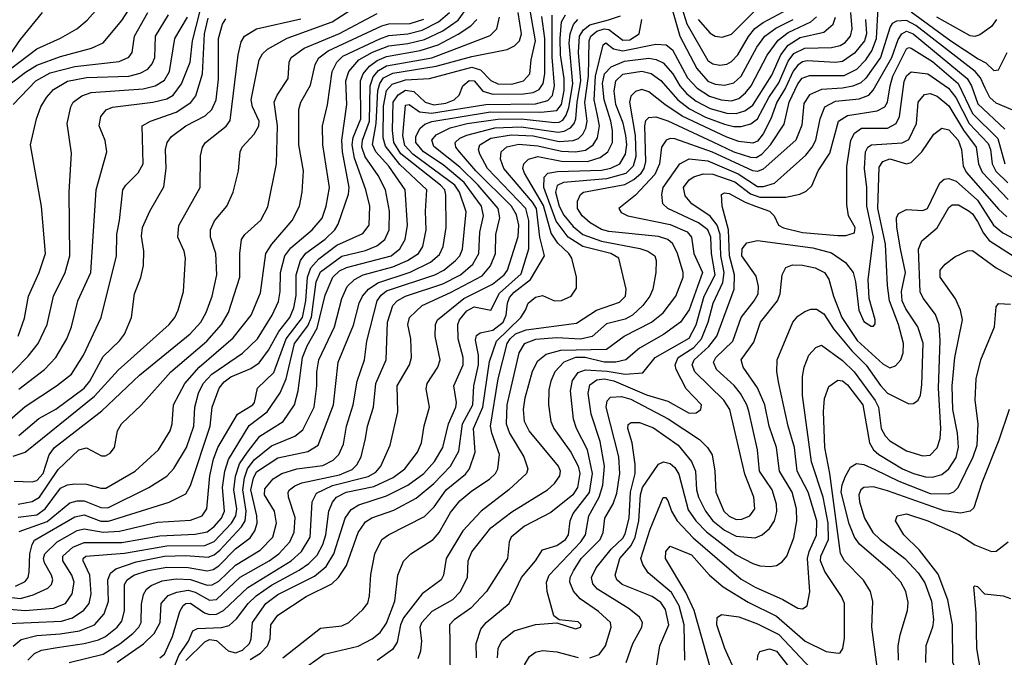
# Model space of a CAD drawing. Extents: x 997026 to 1115308, y 536381 to 619039.
# Tile 318 of 484: x 1020362 to 1024529, y 594417 to 597114. Entities that reach past the tile are written whole.
import ezdxf

# ---------------------------------------------------------------- set-up
doc = ezdxf.new("R2010")
doc.units = 0

msp = doc.modelspace()

# ---------------------------------------------------------------- linework, layer by layer
at = {"layer": '0CON20XD'}
for points in [[(1020245, 596848.5), (1020435, 596990.9), (1020534.5, 597035.5), (1020603.7, 597076.3), (1020647.1, 597112.9), (1020729.1, 597205)], [(1020338.3, 595161.7), (1020415, 595160), (1020435, 595165.2), (1020461, 595195), (1020486.4, 595273.6), (1020509.3, 595305), (1020710.4, 595459.6), (1020869.6, 595610.4), (1021084.2, 595785), (1021128.8, 595835), (1021151.8, 595875), (1021176.2, 595945), (1021196.2, 596035), (1021192.3, 596125), (1021169.4, 596195), (1021170.3, 596225), (1021187, 596263), (1021239.1, 596325), (1021265.9, 596384.1), (1021288.5, 596475), (1021295.6, 596555), (1021303.3, 596575), (1021355, 596630.4), (1021373.5, 596665), (1021375, 596685.7), (1021347, 596745), (1021342, 596775), (1021375, 596944), (1021389.9, 596970.1), (1021410.2, 596989.8), (1021493.8, 597036.2), (1021684.2, 597105.8), (1021842.1, 597207.9)], [(1023150.9, 597210.9), (1023185, 597096.8), (1023275, 596942.1), (1023295, 596927.7), (1023325, 596921.9), (1023355, 596926.2), (1023375, 596936.8), (1023401.9, 596965), (1023446.3, 597043.7), (1023473.6, 597076.4), (1023508, 597102), (1023635, 597170)], [(1020281.9, 594558.1), (1020539.7, 594570.3), (1020586.2, 594583.8), (1020634.1, 594615.9), (1020656.5, 594645), (1020664.4, 594685), (1020659.2, 594765), (1020630.3, 594825), (1020630.7, 594835), (1020642.5, 594845), (1020805, 594858.1), (1020985, 594888.9), (1021145, 594890.2), (1021185, 594906.8), (1021258.6, 594985), (1021277.4, 595015), (1021281.2, 595045), (1021269, 595125), (1021276, 595184), (1021292.6, 595235), (1021325.8, 595285), (1021377.8, 595352.2), (1021477.8, 595415), (1021524.8, 595485), (1021540.9, 595545), (1021558.5, 595685), (1021578.5, 595735), (1021621.2, 595808.8), (1021655, 595949.5), (1021687.1, 596025), (1021715, 596051.8), (1021745, 596066.5), (1021934.7, 596115), (1021970.7, 596145), (1021993.1, 596185), (1022003.3, 596245), (1021993.2, 596395), (1021925, 596494.8), (1021869.4, 596555), (1021855.8, 596585.8), (1021870.9, 596675), (1021878.1, 596815), (1021886.7, 596845), (1021902.3, 596867.7), (1021941.4, 596888.6), (1022125, 596917.5), (1022275, 596959.3), (1022425, 596988.5), (1022456.8, 597003.2), (1022477.8, 597025), (1022485.8, 597055), (1022472, 597145)], [(1020285.2, 596815), (1020387, 596893), (1020435, 596922.3), (1020535, 596959), (1020665.6, 596994.4), (1020715, 597016.5), (1020795, 597110.4), (1020834.8, 597175)], [(1020306.7, 596945), (1020365, 597030.8), (1020459.1, 597145)], [(1020334.1, 596755), (1020431, 596855), (1020490.9, 596889.1), (1020595, 596916.7), (1020782.6, 596937.4), (1020824.4, 596955.6), (1020837.8, 596975), (1020848.4, 597045), (1020903.9, 597145)], [(1020335, 594464.7), (1020367.9, 594492.1), (1020435, 594510), (1020533.7, 594516.3), (1020615, 594529), (1020679.1, 594555), (1020719.5, 594600.5), (1020737.8, 594655), (1020734.5, 594745.5), (1020746.8, 594773.2), (1020768.3, 594791.7), (1020855, 594821.4), (1020975, 594845.3), (1021065, 594847.7), (1021159.5, 594840.5), (1021185, 594850.3), (1021209.6, 594870.4), (1021301.1, 594968.9), (1021316.3, 594995), (1021320.5, 595035), (1021306.6, 595125), (1021313.6, 595176.4), (1021326.6, 595215), (1021355, 595252), (1021428.5, 595311.5), (1021527.2, 595352.8), (1021560.4, 595379.6), (1021608, 595475), (1021619.6, 595565), (1021620, 595625), (1021628.1, 595675), (1021694.3, 595815.7), (1021724.8, 595935), (1021748.4, 595985), (1021779.1, 596015), (1021815.6, 596034.4), (1021940.7, 596069.3), (1022003.2, 596095), (1022049.3, 596125), (1022068, 596155), (1022082.4, 596225), (1022079.4, 596305), (1022084.8, 596395), (1021971.3, 596501.3), (1021909.6, 596579.6), (1021899.7, 596615), (1021901.3, 596748.7), (1021915, 596814.2), (1021938.9, 596841.1), (1021995, 596860), (1022095.9, 596865.9), (1022275, 596912.9), (1022312.9, 596902.9), (1022356.5, 596856.5), (1022385, 596842.4), (1022445, 596842.1), (1022495, 596855.2), (1022521.4, 596885), (1022527.3, 596945), (1022545.1, 597025), (1022524, 597146)], [(1020345, 594718.5), (1020385, 594737.3), (1020397.6, 594755), (1020402.6, 594777.4), (1020404.9, 594855.1), (1020414.4, 594895), (1020425, 594913.1), (1020595, 595010.8), (1020635, 595019.6), (1020705, 594993), (1020737.7, 594992.3), (1020995, 595073.7), (1021065, 595109.1), (1021085, 595144.3), (1021168.9, 595395), (1021176.2, 595475), (1021205.7, 595555), (1021227.5, 595582.5), (1021255, 595603.8), (1021340.6, 595639.4), (1021375, 595663.2), (1021415, 595716), (1021459.1, 595795), (1021504.8, 595855), (1021522.3, 595895), (1021532.5, 595947.5), (1021531.5, 596035), (1021550.2, 596095), (1021573.7, 596126.3), (1021655, 596185.5), (1021696.1, 596225), (1021710, 596250), (1021753.4, 596376.6), (1021756.7, 596405), (1021728.7, 596555), (1021725.1, 596605), (1021747.3, 596755), (1021742.6, 596855), (1021755.2, 596895), (1021797.4, 596945), (1021855, 596976.8), (1021925, 597003.6), (1022005, 597013.7), (1022075, 597030.6), (1022152.9, 597067.1), (1022217.3, 597112.7), (1022247.5, 597152.5)], [(1020355, 595064.9), (1020415, 595075.5), (1020446.2, 595095), (1020525, 595211.6), (1020612.2, 595295), (1020645, 595303.8), (1020708.8, 595268.8), (1020725, 595269.6), (1020745, 595280.9), (1020762.7, 595305), (1020775.5, 595375), (1020792.9, 595405), (1020875.9, 595484.1), (1021001.4, 595625), (1021153.8, 595755), (1021216.7, 595825), (1021246.1, 595875), (1021293.1, 596025), (1021294.1, 596125.9), (1021301.5, 596185), (1021314.4, 596205), (1021383.1, 596266.9), (1021412.5, 596322.5), (1021449.4, 596505), (1021453.5, 596665), (1021438.9, 596765), (1021451.2, 596795), (1021498.7, 596865), (1021502.7, 596935), (1021510.7, 596955), (1021566.6, 596993.4), (1021715, 597055.2), (1021875, 597140.8)], [(1020358.1, 595551.9), (1020466.7, 595635), (1020515.3, 595685), (1020561.8, 595765), (1020581.4, 595815), (1020608.6, 595925), (1020662.5, 596045), (1020685.3, 596395), (1020730.4, 596555), (1020723.6, 596603.6), (1020698.7, 596665), (1020705.7, 596704.3), (1020727.4, 596732.6), (1020755, 596744.7), (1020925, 596764.8), (1020985, 596780), (1021011.1, 596795), (1021047.2, 596842.8), (1021083.8, 596935), (1021093.2, 597025), (1021124.4, 597145.6)], [(1020360.4, 594949.6), (1020477.8, 594992.2), (1020575, 595070), (1020605, 595079.2), (1020635, 595079.5), (1020705, 595050.3), (1020735, 595049.3), (1020909.1, 595135), (1020985, 595182.7), (1021014.5, 595215.5), (1021067.7, 595305), (1021098.8, 595395), (1021102.7, 595475), (1021118.6, 595535), (1021138.5, 595575), (1021175, 595615.2), (1021305.7, 595704.3), (1021368.5, 595765), (1021431.3, 595865), (1021457.1, 595922.9), (1021464.8, 595965), (1021465.2, 596045), (1021484, 596115), (1021510.3, 596149.7), (1021599.7, 596225), (1021641.6, 596275), (1021659.8, 596325), (1021673.2, 596405), (1021645.7, 596585), (1021644.3, 596665), (1021665, 596753.8), (1021685.2, 596895), (1021704, 596935), (1021730, 596960), (1021886.2, 597033.8), (1021925, 597047.5), (1022005, 597054.9), (1022065, 597070), (1022135.2, 597105), (1022181.7, 597145)], [(1021547.5, 594357.5), (1021650.1, 594429.9), (1021795, 594464.3), (1021854.5, 594495), (1021887.9, 594522.1), (1021915, 594560.9), (1021949.5, 594655), (1021961.8, 594765), (1021986.3, 594823.7), (1022017.5, 594855), (1022112.2, 594915), (1022136.7, 594945), (1022185, 595029.6), (1022225, 595078.7), (1022275, 595121.1), (1022349.9, 595170.1), (1022375.3, 595195), (1022385.3, 595215), (1022392.4, 595275), (1022359.8, 595365), (1022354.8, 595395), (1022387.4, 595595), (1022425.6, 595745), (1022437.5, 595765), (1022460.2, 595785), (1022505, 595802.4), (1022718.8, 595831.2), (1022803.9, 595885), (1022900.4, 595919.6), (1022925.3, 595945), (1022929.2, 595975), (1022897.7, 596105), (1022863.5, 596125), (1022745, 596155.4), (1022683.1, 596195), (1022631.9, 596261.9), (1022580.4, 596405), (1022581.7, 596448.3), (1022597.5, 596465), (1022638.1, 596471.9), (1022825, 596477.1), (1022863.9, 596486.1), (1022901.9, 596505), (1022925.9, 596545), (1022931.2, 596585), (1022927.7, 596625), (1022916.5, 596676.5), (1022885.1, 596755), (1022877.7, 596812.3), (1022885.2, 596855), (1022915, 596884.2), (1022995, 596897), (1023035, 596887.2), (1023075, 596857.4), (1023147.5, 596775), (1023196.8, 596736.8), (1023265, 596702.4), (1023345, 596672.8), (1023385, 596662.3), (1023415, 596661.8), (1023456.5, 596673.5), (1023485.1, 596694.9), (1023532.7, 596785), (1023575, 596847.9), (1023615, 596938.8), (1023638.8, 596971.2), (1023685, 596993.6), (1023797.2, 596997.2), (1023834.9, 597005.1), (1023855, 597018.1), (1023877.6, 597045), (1023884.8, 597075), (1023879.9, 597145)], [(1022048, 594412), (1022060, 594445), (1022064.7, 594485), (1022057.2, 594545), (1022063.4, 594565), (1022107.5, 594612.5), (1022195, 594661.6), (1022226, 594694), (1022256.9, 594755), (1022260.6, 594825), (1022275, 594862.9), (1022355.9, 594965), (1022445, 595032.7), (1022595.4, 595125), (1022625, 595152.7), (1022647.7, 595185), (1022650.2, 595205), (1022641.9, 595225), (1022518.8, 595375), (1022498.8, 595415), (1022494, 595465), (1022501.3, 595515), (1022532.5, 595627.5), (1022555, 595671.3), (1022590.7, 595699.3), (1022653, 595717), (1022845, 595720.7), (1022919.7, 595775), (1023036.7, 595835), (1023085, 595874.7), (1023139, 595945), (1023170.7, 596025), (1023170.2, 596045), (1023146.7, 596125), (1023126.4, 596166.4), (1023104.8, 596184.8), (1023065, 596197.6), (1022855, 596217.9), (1022825, 596226.2), (1022776.5, 596255), (1022743.2, 596285), (1022723.3, 596315), (1022723.2, 596346.8), (1022735.8, 596374.2), (1022748.1, 596385), (1022922.9, 596417.1), (1022961.7, 596438.3), (1022992.1, 596465), (1023004.9, 596485), (1023012.3, 596515), (1023008.4, 596665), (1023012.7, 596687.3), (1023025, 596700.9), (1023055, 596703), (1023105, 596686.7), (1023295, 596597.3), (1023385, 596555.6), (1023455, 596532.7), (1023478.6, 596531.4), (1023503.6, 596545), (1023539.7, 596585), (1023598.1, 596671.9), (1023618.5, 596765), (1023655, 596842.6), (1023673.2, 596866.8), (1023705, 596878.8), (1023851.9, 596878.1), (1023904.7, 596905.3), (1023943.8, 596945), (1023967.8, 596982.2), (1023988.7, 597035), (1023995.4, 597164.6)], [(1023125, 597152.8), (1023156, 597045), (1023227.3, 596907.3), (1023275, 596854.5), (1023305, 596841.9), (1023345, 596837.7), (1023385, 596847.7), (1023415, 596874.8), (1023481.9, 596998.1), (1023516.3, 597045), (1023561.7, 597078.3), (1023635.2, 597115)], [(1023234, 597115), (1023285, 597056.8), (1023305, 597045.3), (1023335, 597039.7), (1023375, 597053.1), (1023471, 597149)], [(1024135, 597148), (1024303, 597025), (1024419.2, 596949.2), (1024451.3, 596931.3), (1024485, 596898.9), (1024505, 596902.9), (1024540.9, 596975)], [(1020240.7, 594679.3), (1020365, 594666.2), (1020419.3, 594680.7), (1020481, 594709), (1020497.1, 594725), (1020502.5, 594745), (1020497.1, 594765), (1020466.5, 594816.5), (1020463, 594835), (1020469.2, 594855), (1020521.1, 594905), (1020605, 594953.3), (1020635, 594960.4), (1020715, 594946.9), (1020785, 594950.9), (1020945, 594988.6), (1021085, 594997.1), (1021133.8, 595016.2), (1021154.8, 595045.2), (1021166.5, 595185), (1021182.6, 595255), (1021201.2, 595305), (1021284.5, 595445.5), (1021348.8, 595485), (1021356.5, 595495), (1021368.8, 595555), (1021437.6, 595622.4), (1021490.3, 595765), (1021558.6, 595855), (1021573.3, 595925), (1021579.5, 596025), (1021594.8, 596065.2), (1021627.8, 596102.2), (1021705, 596160.4), (1021815, 596209.2), (1021841.6, 596245), (1021844.3, 596325), (1021827.3, 596395), (1021779.1, 596529.1), (1021769.1, 596585), (1021773.7, 596616.3), (1021806, 596695), (1021804.3, 596855), (1021815.1, 596885), (1021842, 596918), (1021875, 596941.4), (1021915, 596958.2), (1022056.5, 596983.5), (1022132.6, 597007.4), (1022217.5, 597052.5), (1022271, 597089), (1022296.7, 597115)], [(1020265.5, 594624.5), (1020385, 594614.6), (1020505.1, 594624.9), (1020555.4, 594644.6), (1020584.8, 594685), (1020592.6, 594735), (1020583.4, 594765), (1020544.8, 594825), (1020544.9, 594845.1), (1020587.2, 594882.8), (1020635, 594902.6), (1020795, 594902.6), (1020955, 594931.4), (1021105, 594938.2), (1021155, 594948.4), (1021185, 594970.3), (1021215.8, 595005), (1021229, 595035), (1021220.3, 595135), (1021229.9, 595205), (1021246.1, 595253.9), (1021332.6, 595397.4), (1021409, 595455), (1021465, 595535.3), (1021490.4, 595595), (1021525.6, 595745), (1021581.1, 595818.9), (1021596.5, 595856.5), (1021617.4, 596005), (1021635, 596047.8), (1021725, 596114), (1021825, 596137.5), (1021872.9, 596157.1), (1021906.8, 596185), (1021926, 596225), (1021927.7, 596305), (1021910.9, 596395), (1021879.8, 596455), (1021823.6, 596533.6), (1021809.7, 596575), (1021813, 596605), (1021843, 596685), (1021845.8, 596834.2), (1021858, 596872), (1021881.1, 596898.9), (1021915, 596918.8), (1022106.7, 596953.3), (1022243.3, 597005), (1022353, 597047), (1022382, 597075), (1022392.7, 597125)], [(1020275, 595566.8), (1020398.5, 595691.5), (1020440.8, 595745), (1020478.4, 595825), (1020505.2, 595944.8), (1020554.7, 596045), (1020574.8, 596115), (1020571.4, 596385), (1020580.7, 596549.3), (1020563.2, 596675), (1020578, 596745), (1020588.9, 596765), (1020625, 596791.8), (1020664, 596806), (1020885, 596821.5), (1020935.6, 596834.4), (1020975, 596858.6), (1020995.6, 596895), (1021018.9, 597035), (1021072.4, 597125)], [(1020308.6, 595411.4), (1020385, 595478.1), (1020518.5, 595565), (1020581.8, 595615), (1020631.9, 595695), (1020707.1, 595855), (1020772.3, 596115), (1020772.8, 596207.2), (1020784.2, 596265), (1020798.2, 596395), (1020810.9, 596415), (1020864.2, 596465.8), (1020885.3, 596505), (1020880.8, 596665), (1020915.2, 596684.8), (1021025, 596723.3), (1021086.6, 596763.4), (1021107.5, 596792.5), (1021135.2, 596885), (1021144.9, 597055), (1021159.7, 597120.3)], [(1020335, 595267.8), (1020385.2, 595284.8), (1020678.5, 595521.5), (1020778.8, 595631.2), (1020995.4, 595825), (1021018.9, 595855), (1021032.9, 595885), (1021055.4, 595965), (1021063.8, 596105), (1021057.7, 596135), (1021031.1, 596195), (1021036.2, 596243.8), (1021126.2, 596405), (1021128, 596538), (1021135.4, 596575), (1021149.1, 596595), (1021235.5, 596664.5), (1021252.2, 596687.8), (1021286.1, 596965), (1021300, 597020), (1021314, 597045), (1021364.5, 597075.5), (1021551.4, 597118.6)], [(1020355, 595009.4), (1020435, 595020.3), (1020469.5, 595045), (1020535, 595133), (1020565, 595147.2), (1020595, 595151.2), (1020645, 595150.2), (1020705, 595132.5), (1020727.3, 595132.7), (1020851.2, 595205), (1020950, 595295), (1020998.9, 595375), (1021007.1, 595405), (1021013.7, 595485), (1021061, 595575), (1021121.3, 595645), (1021265, 595768.6), (1021341.1, 595865), (1021380.8, 595959.2), (1021404.3, 596125), (1021428.9, 596165), (1021515.9, 596265), (1021546, 596325), (1021557.3, 596385), (1021562.6, 596475), (1021543.9, 596585), (1021544.1, 596735), (1021551.6, 596765), (1021592.9, 596837.1), (1021612.7, 596925), (1021627.5, 596952.5), (1021668.1, 596981.9), (1021895, 597088.9), (1021925, 597096.1), (1022015, 597098.4), (1022073.1, 597116.9)], [(1020355.2, 595775), (1020381.9, 595851.9), (1020398.9, 595945), (1020444.7, 596045), (1020471.4, 596125), (1020454.7, 596324.7), (1020408.2, 596585), (1020432.9, 596695), (1020451.6, 596745), (1020475, 596784.6), (1020505, 596818.4), (1020565, 596853.7), (1020645, 596870), (1020824.6, 596875.4), (1020872.5, 596887.5), (1020904, 596905), (1020922.6, 596927.4), (1020934.5, 596955), (1020936.5, 597045), (1020992.5, 597135)], [(1020357.8, 595355), (1020443.3, 595426.7), (1020515, 595466.9), (1020635, 595555.7), (1020658.9, 595585), (1020715, 595689.6), (1020784.4, 595755.6), (1020805, 595784.4), (1020834.6, 595855), (1020848.5, 595955), (1020875, 596023.3), (1020886.1, 596073.9), (1020888, 596135), (1020878.1, 596198.1), (1020881.8, 596235), (1020912.7, 596305), (1020972.6, 596407.4), (1020982, 596485), (1020979.5, 596565), (1020986.3, 596595), (1021005, 596619.7), (1021064.6, 596665), (1021147.3, 596707.3), (1021175.7, 596734.3), (1021194, 596775), (1021203.4, 596863.4), (1021202.9, 597035), (1021220.5, 597095), (1021235, 597117.3)], [(1020396.7, 594405), (1020425, 594433.6), (1020455, 594447), (1020521.3, 594458.7), (1020635, 594475.5), (1020695, 594491.4), (1020725, 594505.6), (1020775.2, 594545), (1020795, 594569.5), (1020805.8, 594614.2), (1020806.1, 594725), (1020816.4, 594745), (1020845, 594764.8), (1020905.9, 594784.1), (1020985, 594798.1), (1021075, 594797.7), (1021155, 594782.5), (1021181.2, 594788.8), (1021205, 594804.2), (1021275, 594875.9), (1021337.5, 594922.5), (1021357.6, 594952.4), (1021366.6, 594985), (1021366.2, 595015), (1021340.1, 595125), (1021351.1, 595175), (1021365, 595202.1), (1021455, 595260.3), (1021581.6, 595288.4), (1021625, 595313.8), (1021690.6, 595485), (1021709.6, 595665), (1021775, 595821.5), (1021799.4, 595915), (1021812.8, 595945), (1021838, 595975), (1021878.3, 596001.7), (1022015, 596046.9), (1022100.9, 596089.1), (1022139.4, 596120.6), (1022154.8, 596155), (1022166.5, 596235), (1022166.2, 596373.8), (1022161, 596395), (1022143.1, 596415), (1021975, 596546.6), (1021945.9, 596595), (1021939.8, 596645), (1021942.1, 596765), (1021963.6, 596796.4), (1021995, 596815.8), (1022030.7, 596810.7), (1022078.2, 596765), (1022115, 596754.5), (1022165, 596761.8), (1022201.2, 596775), (1022222.3, 596795), (1022236.9, 596835), (1022265, 596857.7), (1022285, 596855.2), (1022322.3, 596812.3), (1022365, 596798.7), (1022495, 596800.1), (1022535, 596806.9), (1022560.5, 596819.5), (1022577.5, 596845), (1022584.9, 596885), (1022584.8, 597035), (1022572.1, 597127.9)], [(1020570.8, 594395), (1020715, 594430.2), (1020785.9, 594474.1), (1020841.5, 594518.5), (1020866.5, 594545), (1020876.4, 594565), (1020877.9, 594642.1), (1020886.6, 594683.4), (1020898.4, 594705), (1020918.5, 594721.5), (1020965, 594741), (1021025, 594749.1), (1021085, 594746.1), (1021155, 594722.7), (1021176.9, 594723.1), (1021205, 594739.5), (1021275, 594807.4), (1021379.4, 594870.6), (1021433, 594925), (1021449, 594985), (1021440, 595035), (1021398.4, 595105), (1021399.8, 595130.2), (1021435, 595171.9), (1021470.9, 595195), (1021535, 595214.5), (1021645, 595228.7), (1021688.6, 595251.4), (1021713.1, 595275), (1021731.9, 595318.1), (1021745.7, 595395), (1021773, 595485), (1021789.8, 595585), (1021821.8, 595675), (1021831.9, 595755), (1021874.5, 595925), (1021891.3, 595948.7), (1021915, 595967.3), (1022118.4, 596035), (1022156.8, 596055), (1022207, 596095), (1022224.9, 596115.1), (1022236.1, 596143.9), (1022251.9, 596301.9), (1022223.6, 596385), (1022203.8, 596415), (1022025.4, 596545.4), (1021992.6, 596582.6), (1021983.6, 596625), (1021995, 596752.5), (1022010.6, 596755), (1022054.4, 596724.4), (1022105, 596719.3), (1022334.7, 596755.3), (1022545, 596758.6), (1022597.1, 596772.9), (1022616.6, 596793.4), (1022626, 596835), (1022615.9, 596955.9), (1022615, 597132.9)], [(1020775, 594397.2), (1020886.2, 594473.8), (1020931.6, 594518.4), (1020956.7, 594565), (1020961, 594645), (1020991.1, 594678.9), (1021026.8, 594693.2), (1021075, 594700.6), (1021105, 594692.4), (1021165, 594659.2), (1021195, 594662.2), (1021294.5, 594755.5), (1021418.2, 594825), (1021458.9, 594855), (1021506, 594905), (1021524.2, 594945.8), (1021528.5, 595008.5), (1021500, 595095), (1021498.6, 595115), (1021504.1, 595125), (1021527.1, 595142.9), (1021556.5, 595155), (1021715, 595189.6), (1021768.5, 595211.5), (1021788.5, 595231.5), (1021807.9, 595265), (1021825, 595343.3), (1021834.3, 595395), (1021860, 595475), (1021869, 595575), (1021912.5, 595675), (1021918.7, 595835), (1021940.7, 595905), (1021959.4, 595925), (1021994.6, 595945), (1022152.4, 595997.6), (1022228.2, 596035), (1022279.6, 596080.4), (1022305.5, 596125), (1022310.2, 596215), (1022324.8, 596285), (1022316.2, 596325), (1022243.2, 596425), (1022155, 596499.8), (1022070.6, 596555), (1022038.8, 596595), (1022039.2, 596620.8), (1022056.5, 596655), (1022077, 596673), (1022106.6, 596683.4), (1022355, 596724), (1022567.5, 596722.5), (1022635, 596730), (1022655.8, 596755), (1022666.1, 596815), (1022666.1, 596865), (1022650.3, 596965), (1022650.1, 597035), (1022654.7, 597105.3), (1022671.5, 597135)], [(1020955.3, 594414.7), (1020975, 594430), (1021009, 594505), (1021039.4, 594610.6), (1021053.9, 594636.1), (1021065.8, 594644.2), (1021085, 594645.8), (1021143.6, 594605), (1021165, 594597.6), (1021195, 594600.3), (1021225.3, 594614.7), (1021327.3, 594712.7), (1021510.5, 594825), (1021555.2, 594865), (1021591, 594925), (1021600.2, 595075), (1021618.4, 595111.6), (1021686.3, 595143.7), (1021837.6, 595182.4), (1021869.2, 595200.8), (1021890.2, 595225), (1021930.3, 595315), (1021962.2, 595455), (1021959.7, 595565), (1022011.8, 595655), (1022020.8, 595685), (1022017.7, 595765), (1022005.3, 595825), (1022012.5, 595855), (1022065.4, 595905), (1022185, 595959.9), (1022318.8, 596031.2), (1022355, 596072.7), (1022376.3, 596125), (1022377.6, 596205), (1022394.4, 596275.6), (1022387.7, 596315), (1022302.1, 596415), (1022225, 596490.5), (1022115, 596578.4), (1022106.1, 596605), (1022125, 596627.1), (1022183.4, 596656.6), (1022255.5, 596675), (1022386.2, 596693.8), (1022485, 596694.4), (1022625, 596678.9), (1022645, 596680.8), (1022660.3, 596689.7), (1022675, 596710), (1022686.8, 596743.2), (1022703.1, 596843.1), (1022687.6, 597015), (1022691.8, 597055), (1022706.2, 597093.8), (1022724.4, 597115)], [(1020995, 594322.6), (1021035.8, 594424.2), (1021076.6, 594485), (1021095, 594528.5), (1021115, 594538.9), (1021216.5, 594543.5), (1021248.2, 594551.8), (1021279.9, 594580.1), (1021328.8, 594645), (1021362.4, 594677.6), (1021427.6, 594722.4), (1021544.9, 594785.1), (1021586.3, 594813.7), (1021621, 594849), (1021645.1, 594894.9), (1021657.3, 594935), (1021671, 595035), (1021686.6, 595073.4), (1021703.2, 595095), (1021743.3, 595115), (1021860.4, 595139.6), (1021942.5, 595177.5), (1021991.4, 595215), (1022046.4, 595285), (1022062.4, 595325), (1022073.8, 595396.2), (1022096, 595475), (1022083, 595553), (1022086.5, 595575), (1022131.2, 595645), (1022141.6, 595675), (1022120.9, 595775), (1022121.6, 595825), (1022129.7, 595845), (1022241.1, 595935), (1022363, 595995), (1022411.9, 596035), (1022426.7, 596055), (1022472.2, 596197.8), (1022474.9, 596245), (1022465, 596288.9), (1022443.6, 596325), (1022293.2, 596475), (1022223.5, 596555), (1022208.2, 596575), (1022205.3, 596595), (1022225, 596612.7), (1022254.1, 596625.9), (1022372.7, 596657.3), (1022485, 596661.7), (1022640.9, 596639.1), (1022666.6, 596643.4), (1022693.2, 596656.8), (1022709, 596675), (1022715.7, 596694.3), (1022720.9, 596765), (1022737.6, 596855), (1022727.2, 596975), (1022731.6, 597045), (1022748, 597072), (1022775, 597092.8), (1022853.5, 597113.5)], [(1021065, 594404.2), (1021145, 594482.1), (1021165, 594491.8), (1021195, 594488.5), (1021244.7, 594444.7), (1021275, 594436), (1021305, 594447), (1021334, 594475), (1021341.1, 594495), (1021347.1, 594565), (1021403.6, 594645), (1021455, 594683.3), (1021610.1, 594759.9), (1021658.8, 594801.2), (1021691.1, 594855), (1021739, 595005), (1021765, 595042.1), (1021798.1, 595061.9), (1021915, 595100.2), (1022004.7, 595145), (1022072.3, 595195), (1022117.8, 595245), (1022153.1, 595305), (1022177, 595405), (1022207.9, 595475), (1022210.6, 595495), (1022199.3, 595565), (1022238.3, 595655), (1022239.4, 595685), (1022217.2, 595765), (1022216.9, 595825), (1022223.1, 595845), (1022255, 595882.8), (1022285, 595899.2), (1022355.6, 595885), (1022393.1, 595956.9), (1022485, 596039.8), (1022516.2, 596145), (1022516.7, 596265), (1022504.4, 596315), (1022342.2, 596485), (1022308.9, 596545), (1022304, 596565), (1022308.8, 596585), (1022356.2, 596613.8), (1022442.4, 596627.6), (1022535, 596622.4), (1022645, 596599.1), (1022705, 596603), (1022727.6, 596612.4), (1022745, 596629.5), (1022758.8, 596655), (1022764.1, 596685), (1022754.2, 596764.2), (1022769.9, 596875), (1022772.6, 597025), (1022779.9, 597045), (1022805, 597065.5), (1022835, 597075.5), (1022855, 597073.4), (1022915, 597027.6), (1022945, 597028.8), (1022983.2, 597055), (1022994.8, 597115)], [(1021338.1, 594408.1), (1021381.8, 594435), (1021410.2, 594465), (1021422, 594495), (1021425.3, 594555), (1021455, 594595.3), (1021574.7, 594675), (1021682.5, 594727.5), (1021711.8, 594755), (1021745.3, 594805), (1021795, 594944.5), (1021825, 594989.7), (1021852.9, 595007.1), (1021945, 595039.8), (1022040.3, 595089.7), (1022115, 595152), (1022184.8, 595225), (1022221.3, 595288.7), (1022235.6, 595405), (1022279.6, 595485), (1022284.2, 595565), (1022303.2, 595655), (1022303.8, 595695), (1022291.7, 595758.3), (1022295, 595778.6), (1022310.9, 595789.1), (1022365, 595801.4), (1022407.7, 595835), (1022421.5, 595865), (1022426.4, 595915), (1022435, 595938.9), (1022455, 595962), (1022524.6, 596015.4), (1022583.2, 596115), (1022562.9, 596195), (1022549.3, 596315), (1022532.5, 596342.5), (1022410.4, 596485), (1022397.1, 596525), (1022399.3, 596555), (1022423.4, 596576.6), (1022475, 596587.8), (1022555, 596580.6), (1022655, 596557.6), (1022715, 596555.1), (1022757.3, 596562.7), (1022789.8, 596585), (1022807.8, 596615), (1022815.9, 596665), (1022805.8, 596715.8), (1022793.5, 596775), (1022799.4, 596875), (1022832, 597008), (1022843.1, 597016.9), (1022875, 596991.6), (1022915, 596982.7), (1023055, 597010.5), (1023098.4, 597008.4), (1023125, 596987.3), (1023188, 596868), (1023229, 596825), (1023281.2, 596791.2), (1023331.1, 596775), (1023375, 596770.8), (1023405, 596780.5), (1023434.4, 596805), (1023457.7, 596835), (1023525.7, 596964.3), (1023571.8, 597028.2), (1023615, 597060.6), (1023709.8, 597105), (1023733.8, 597126.2)], [(1023942.3, 597115), (1023945.4, 597055), (1023937.3, 597025), (1023895, 596972.4), (1023845, 596937.4), (1023815, 596933.7), (1023695, 596940.4), (1023675, 596935.8), (1023655, 596922.1), (1023635, 596896), (1023603.5, 596826.5), (1023566.1, 596765), (1023541.4, 596695), (1023508.5, 596631.5), (1023485, 596600.6), (1023465, 596592), (1023405, 596598.9), (1023355, 596616.7), (1023166.5, 596706.5), (1023092.9, 596755), (1023025, 596809.8), (1022995, 596818.6), (1022968.8, 596811.2), (1022948.8, 596791.2), (1022942.3, 596765), (1022967.5, 596625), (1022969.1, 596535), (1022957.9, 596495), (1022926.9, 596463.1), (1022845, 596441.6), (1022663.8, 596426.2), (1022637.4, 596412.6), (1022630.4, 596385), (1022645.9, 596325), (1022665, 596287), (1022705, 596239.3), (1022746, 596206), (1022825, 596176.8), (1022987, 596147), (1023020.9, 596135), (1023049.6, 596115), (1023056.2, 596095), (1023054.6, 596044.6), (1023041.6, 595975), (1023029.2, 595945), (1022999.8, 595905), (1022955, 595864), (1022925, 595847.8), (1022845, 595827.6), (1022785.5, 595774.5), (1022735, 595763.1), (1022635, 595768.4), (1022545, 595761.1), (1022496.7, 595743.3), (1022474.6, 595705.4), (1022424.4, 595485.6), (1022421.5, 595405), (1022435.1, 595365.1), (1022495.9, 595265), (1022512.1, 595215), (1022506.4, 595195), (1022431.8, 595125), (1022315, 595035.3), (1022238.1, 594951.9), (1022167.3, 594835), (1022156.1, 594765), (1022146.2, 594745), (1022065, 594685.9), (1021986.1, 594583.9), (1021973.8, 594555), (1021959, 594481), (1021940.2, 594449.8), (1021875, 594403.3)], [(1024565, 596731.9), (1024495, 596761.3), (1024468.4, 596785), (1024448.2, 596825), (1024428.1, 596868.1), (1024405.2, 596895), (1024155, 597089.8), (1024115, 597111.2), (1024072.2, 597107.8), (1024055, 597098.5), (1024046.6, 597083.4), (1024005.6, 596955), (1023943.1, 596866.9), (1023922.4, 596847.6), (1023887.4, 596832.6), (1023845, 596824), (1023755, 596819.5), (1023705, 596795.8), (1023680.9, 596759.1), (1023671.9, 596668.1), (1023646.2, 596605), (1023508, 596482), (1023485, 596471.7), (1023465, 596475.4), (1023294, 596554), (1023135, 596609.7), (1023115, 596611.6), (1023097.9, 596605), (1023078.3, 596575), (1023069.7, 596505), (1023050.6, 596459.4), (1022967.7, 596372.3), (1022897.1, 596315), (1022908.1, 596298.1), (1022935.8, 596285), (1023115, 596247.9), (1023186.8, 596216.8), (1023205.2, 596195), (1023214.8, 596125), (1023251.9, 596045), (1023195, 595886.9), (1023158.4, 595835), (1023087.5, 595782.5), (1022985.4, 595724.6), (1022928, 595675), (1022885, 595665.4), (1022835, 595665.1), (1022755.6, 595685), (1022715, 595684.9), (1022664.7, 595665), (1022627.6, 595625), (1022609.3, 595585), (1022601.2, 595548.8), (1022600.3, 595485), (1022610.3, 595415), (1022622.4, 595385), (1022694.6, 595284.6), (1022725.4, 595225.4), (1022732.5, 595195), (1022722.8, 595135), (1022702.4, 595105), (1022609.9, 595030.1), (1022498.4, 594971.6), (1022442.7, 594925), (1022434, 594905), (1022426.6, 594835), (1022337.8, 594695), (1022271.2, 594625), (1022200.4, 594575), (1022181.8, 594555), (1022182.4, 594477.6), (1022183.5, 594295)], [(1022853.5, 597113.5), (1022905, 597130.4)], [(1023126.5, 596885), (1023156.2, 596835), (1023185, 596800.6), (1023225, 596770), (1023285, 596739.2), (1023355, 596719.3), (1023395, 596716.8), (1023430.9, 596729.1), (1023465, 596752.5), (1023545, 596879.5), (1023583.4, 596965), (1023615, 597006.7), (1023665, 597038.5), (1023765, 597061.7), (1023805, 597095.5), (1023815.2, 597124.8)], [(1024495.9, 597115), (1024475, 597086.2), (1024425, 597050.3), (1024405, 597043.2), (1024385, 597045.8), (1024243.2, 597125)], [(1022295.7, 594415), (1022293.8, 594475), (1022314.3, 594535.7), (1022336.9, 594565), (1022433.2, 594645), (1022485.3, 594755), (1022545.3, 594825), (1022575, 594871.4), (1022635, 594889.4), (1022672.6, 594915), (1022685, 594935.7), (1022692.2, 594995), (1022704, 595025), (1022773.8, 595113.8), (1022786.8, 595195), (1022765.5, 595295), (1022719.1, 595385), (1022706.1, 595425), (1022693.6, 595545), (1022701.9, 595588.1), (1022725, 595621.6), (1022756.3, 595633.7), (1022848.2, 595628.2), (1022925, 595615.4), (1022998.9, 595621.1), (1023052.2, 595685), (1023195, 595766.5), (1023225, 595824), (1023258.8, 595945), (1023305.1, 596035), (1023289.5, 596125), (1023287, 596195), (1023274.8, 596225), (1023235.3, 596255.3), (1023104.6, 596315), (1023084.6, 596335), (1023079.8, 596375), (1023085.6, 596405), (1023155.4, 596504.6), (1023195, 596526.3), (1023275, 596516.7), (1023402.4, 596462.4), (1023485, 596409.1), (1023510.7, 596409.3), (1023556.8, 596423.2), (1023688.5, 596541.5), (1023716.6, 596575), (1023731.6, 596605), (1023749.2, 596695), (1023769.3, 596745), (1023815, 596769), (1023915, 596779.5), (1023955.1, 596794.9), (1023974.4, 596815.6), (1024053.3, 596955), (1024079.5, 597030.5), (1024095, 597054.8), (1024115, 597066), (1024143.8, 597055), (1024372.6, 596865), (1024390.3, 596835), (1024417.8, 596757.8), (1024531.7, 596651.7)], [(1022819.3, 595330.7), (1022780.9, 595445), (1022768.2, 595535), (1022775, 595570), (1022805, 595591.1), (1022835, 595595.6), (1022876, 595586), (1023015, 595527.6), (1023105, 595500.7), (1023195, 595449.3), (1023225, 595451.8), (1023244.7, 595465.3), (1023247.3, 595485), (1023182.5, 595552.5), (1023139.8, 595635), (1023136.3, 595655), (1023149.4, 595685), (1023215, 595727.6), (1023248.3, 595765), (1023275.9, 595834.1), (1023296.7, 595915), (1023337.8, 596002.2), (1023343.5, 596045), (1023329.6, 596115), (1023326, 596205), (1023314, 596245), (1023285, 596283.8), (1023206.8, 596335), (1023179.2, 596369.2), (1023171.3, 596405), (1023195, 596437.3), (1023215, 596450), (1023255, 596461.7), (1023295, 596460.6), (1023388.1, 596428.1), (1023455, 596377.2), (1023495, 596363.7), (1023605, 596364.2), (1023663.4, 596376.6), (1023691.1, 596388.9), (1023715, 596411.4), (1023741.3, 596475), (1023790.5, 596549.5), (1023827.6, 596685), (1023865, 596709.1), (1023991.7, 596728.3), (1024023.9, 596746.1), (1024035.2, 596765), (1024045.4, 596835), (1024058, 596875), (1024115, 596991.4), (1024125, 596997.3), (1024135, 596993.9), (1024225, 596936.9), (1024334.2, 596844.2), (1024395, 596718.1), (1024501.2, 596611.2), (1024531.4, 596505)], [(1021475.5, 594414.5), (1021635, 594540), (1021725, 594550), (1021755.7, 594565), (1021815, 594619.4), (1021835, 594646), (1021842.6, 594677.4), (1021848, 594768), (1021865.3, 594855), (1021894.6, 594915), (1021922.5, 594935), (1022075, 595012.2), (1022115.9, 595054.1), (1022166.8, 595125), (1022248.3, 595191.7), (1022266.2, 595215), (1022289.6, 595285), (1022282.1, 595385), (1022322.1, 595475), (1022350.9, 595669.1), (1022380.1, 595755), (1022482.5, 595855), (1022503.3, 595885), (1022514.4, 595915), (1022545, 595940.5), (1022575, 595947.8), (1022625, 595925.7), (1022655, 595926.9), (1022696, 595945), (1022718.8, 595978.8), (1022719.2, 596025), (1022699.4, 596105), (1022686.8, 596125), (1022639, 596169), (1022611.2, 596211.2), (1022578.5, 596328.5), (1022498.3, 596465), (1022491.7, 596485), (1022495.7, 596505), (1022515.4, 596525), (1022554.7, 596535.3), (1022655, 596516.4), (1022765, 596515.1), (1022818.9, 596531.1), (1022851.4, 596555), (1022870.5, 596595), (1022870.6, 596645), (1022864.1, 596685), (1022835.1, 596775.1), (1022829.2, 596845), (1022837.4, 596885), (1022865, 596915.5), (1022921.8, 596938.2), (1023025, 596951.9), (1023055.9, 596945.9), (1023085, 596931.6), (1023126.5, 596885)], [(1023452.2, 595015), (1023473.3, 595045), (1023468.9, 595095), (1023431.5, 595191.5), (1023367.1, 595465), (1023341.6, 595505), (1023219.3, 595625), (1023208.8, 595655), (1023216.7, 595675), (1023278.6, 595731.4), (1023312.3, 595775), (1023386.2, 595973.8), (1023387.7, 596035), (1023365.7, 596115), (1023362.1, 596225), (1023334.7, 596325.3), (1023332.5, 596375), (1023345, 596381.9), (1023365, 596378.9), (1023431.9, 596341.9), (1023476.2, 596326.2), (1023535.5, 596305), (1023555.6, 596285), (1023574.2, 596245), (1023595, 596233.2), (1023675, 596214.8), (1023825, 596200.8), (1023858.2, 596201.8), (1023895, 596212), (1023897.8, 596235), (1023870.4, 596285), (1023863, 596333), (1023863, 596493), (1023879.8, 596605), (1023895.6, 596634.4), (1023925, 596654.8), (1024035, 596654.8), (1024071.1, 596675), (1024085.2, 596704.8), (1024105, 596853.3), (1024115, 596876.7), (1024135, 596893.6), (1024205, 596885.2), (1024292.3, 596825), (1024324.5, 596784.5), (1024380.2, 596675), (1024460.8, 596590.8), (1024470.5, 596565), (1024478.2, 596505), (1024493.4, 596473.4), (1024544, 596424)], [(1022928.4, 594395), (1022957.6, 594475), (1022994.7, 594545), (1022998, 594565), (1022985, 594587.1), (1022941.7, 594621.7), (1022808.1, 594705), (1022788.4, 594728.4), (1022782, 594755), (1022801.2, 594795), (1022865, 594875.2), (1022915, 594921.1), (1022925, 594938.9), (1022941.9, 595005), (1022946.9, 595115), (1022966.4, 595195), (1022967.3, 595232.7), (1022954.8, 595324.8), (1022935.5, 595385), (1022937.6, 595402.4), (1022949.7, 595410.3), (1022985, 595410), (1023045, 595388.4), (1023148.4, 595315), (1023205.4, 595245.4), (1023222.6, 595205), (1023226.7, 595125), (1023235.2, 595095), (1023264.5, 595035), (1023295.6, 594995), (1023345, 594955.5), (1023395, 594930.2), (1023475, 594922.1), (1023505, 594935.3), (1023535, 594962.3), (1023556.3, 594995), (1023566.4, 595033.6), (1023565.2, 595065), (1023546.8, 595125), (1023493.7, 595205), (1023485.2, 595295), (1023447.8, 595457.8), (1023439.6, 595485), (1023412.7, 595532.7), (1023386.2, 595566.2), (1023311.4, 595635), (1023298.9, 595665), (1023307.7, 595685), (1023379.8, 595755), (1023416, 595855), (1023471.2, 595925), (1023487, 595955), (1023488.7, 595985), (1023479.6, 596029.6), (1023418.8, 596115), (1023419.8, 596145), (1023439.7, 596170.3), (1023485, 596180.9), (1023718.9, 596148.9), (1023797.6, 596127.6), (1023856.7, 596086.7), (1023889.3, 596045), (1023899.6, 596005), (1023914.1, 595885), (1023935, 595837.8), (1023965, 595818.1), (1023975, 595818), (1023982.9, 595827.1), (1023983.3, 595845), (1023957.5, 595935), (1023953.1, 596015), (1023975.6, 596195), (1023947.4, 596325), (1023947, 596405), (1023937.6, 596485), (1023941.4, 596555), (1023951.8, 596575), (1023967.5, 596585), (1024096.3, 596593.7), (1024125, 596607.8), (1024157.3, 596675), (1024164.3, 596765), (1024191.5, 596798.5), (1024215, 596802), (1024245, 596790.2), (1024295, 596749.8), (1024357, 596647), (1024409.4, 596575), (1024420.4, 596505), (1024435, 596469.8), (1024545, 596353.2)], [(1023057.1, 594375), (1023071.6, 594465), (1023109.2, 594555), (1023095, 594620), (1023075, 594649.5), (1023038.2, 594675), (1022911.5, 594725), (1022889.3, 594745), (1022881.9, 594765), (1022901.6, 594835), (1022949.6, 594890.4), (1022967.3, 594925), (1022983, 594995), (1022989.9, 595105), (1022997.8, 595135), (1023065.8, 595234.2), (1023086.1, 595243.9), (1023115, 595237.6), (1023135, 595220.6), (1023151.4, 595191.4), (1023191.2, 595041.2), (1023223, 594995), (1023268.4, 594948.4), (1023395, 594850), (1023465, 594814.2), (1023495, 594804.7), (1023538.3, 594801.7), (1023565, 594805.5), (1023589.7, 594820.3), (1023609.1, 594845), (1023637.9, 594922.1), (1023651.6, 594995), (1023650, 595045), (1023631.3, 595115), (1023577.6, 595205), (1023564.5, 595304.5), (1023534, 595395), (1023516.3, 595485), (1023485, 595557.3), (1023424.6, 595645), (1023416.2, 595675), (1023469.4, 595750.6), (1023497.5, 595835), (1023568.8, 595925), (1023580, 595955), (1023588.9, 596035), (1023604.5, 596065.5), (1023632.7, 596077.3), (1023674.6, 596075.4), (1023729.2, 596065), (1023768, 596045), (1023786.6, 596016.6), (1023806.5, 595945), (1023842.1, 595855), (1023906.9, 595756.9), (1024015, 595658.4), (1024045, 595641.3), (1024069.3, 595650.7), (1024091.5, 595675), (1024100.5, 595705), (1024102.6, 595745), (1024081.5, 595825), (1024043.3, 595925), (1024035, 595990), (1024025.8, 596164.2), (1023994.2, 596315.8), (1023998.9, 596491.1), (1024015.4, 596514.6), (1024044.5, 596525.5), (1024115, 596504.7), (1024135, 596510), (1024180.8, 596555), (1024230.3, 596629.7), (1024265, 596656), (1024295, 596648.6), (1024334.1, 596605), (1024347.8, 596565), (1024354.4, 596495), (1024368.6, 596468.6), (1024505, 596312.2), (1024540, 596280)], [(1023177, 594405), (1023173.9, 594555), (1023152.8, 594635), (1023120.7, 594690.7), (1023021.6, 594775), (1022999, 594809), (1022990.2, 594835), (1023030.5, 594959.5), (1023085, 595093.3), (1023095, 595093.3), (1023105, 595080), (1023120.4, 595035), (1023144.8, 594995), (1023212, 594922), (1023415, 594747.3), (1023475, 594713.3), (1023592.3, 594662.3), (1023655, 594624.6), (1023675, 594621.9), (1023694.6, 594635.4), (1023706.3, 594693.7), (1023695.9, 594835), (1023703, 594865), (1023735, 594934.3), (1023735.8, 594995), (1023699.5, 595115), (1023652.2, 595205), (1023641.6, 595305), (1023614, 595395), (1023574.8, 595574.8), (1023566.5, 595625), (1023567.3, 595675), (1023634.7, 595835), (1023655, 595859.6), (1023685, 595880.4), (1023710.5, 595889.5), (1023735, 595890), (1023765, 595870.7), (1023806.6, 595806.6), (1023883.2, 595713.2), (1023945, 595652.3), (1024005, 595566.7), (1024035, 595534.8), (1024125, 595490), (1024145, 595490.8), (1024164.5, 595505.5), (1024174.5, 595525.5), (1024180.1, 595569.9), (1024186.3, 595746.3), (1024162.6, 595815), (1024111.7, 595891.7), (1024096.8, 595925), (1024094, 595965), (1024111.2, 596045), (1024089.4, 596145), (1024073.6, 596236.4), (1024073.4, 596276.6), (1024081.1, 596295), (1024115, 596311.6), (1024185, 596306.7), (1024203.5, 596315), (1024255.8, 596424.2), (1024275, 596440), (1024295, 596443), (1024325, 596431.7), (1024415, 596350.3), (1024483.8, 596245), (1024523.3, 596213.3), (1024585, 596180.3)], [(1023286.8, 594365), (1023215.9, 594615), (1023181.3, 594691.3), (1023094.7, 594835), (1023097.1, 594865), (1023115, 594886.7), (1023205, 594850.9), (1023280.9, 594765), (1023338.8, 594715), (1023445, 594650), (1023565, 594591.6), (1023686.2, 594485), (1023775, 594441.5), (1023825.8, 594434.2), (1023835, 594436), (1023846.2, 594453.8), (1023852.2, 594497.8), (1023852.4, 594645), (1023840.3, 594675), (1023769.9, 594779.9), (1023751.9, 594825), (1023753.3, 594845), (1023784.9, 594915), (1023784, 594985), (1023762.2, 595095), (1023713.5, 595243.5), (1023674.8, 595525.2), (1023674.7, 595605), (1023682.2, 595645), (1023702.3, 595695), (1023731.7, 595728.3), (1023755, 595738.2), (1023845, 595672.5), (1023894.4, 595625), (1023983.3, 595503.3), (1023997.2, 595475), (1024008.4, 595385), (1024024.6, 595354.6), (1024045, 595333.2), (1024115, 595290), (1024185, 595268.8), (1024215, 595272.8), (1024245, 595303.5), (1024257.2, 595342.8), (1024260.6, 595385), (1024250.1, 595555), (1024257.4, 595757.4), (1024253.3, 595823.3), (1024237.7, 595867.7), (1024186, 595936), (1024172.8, 595962.8), (1024166.7, 596143.3), (1024180.8, 596179.2), (1024245.5, 596234.5), (1024295, 596320), (1024308.2, 596331.8), (1024335, 596330.8), (1024380, 596305), (1024395, 596292.4), (1024415, 596260), (1024440.6, 596210.6), (1024465, 596180.6), (1024575, 596109.4)], [(1023990.4, 594375), (1023968.8, 594545), (1023973.3, 594653.3), (1023962.3, 594695), (1023933.4, 594743.4), (1023853.3, 594825), (1023836.3, 594856.3), (1023790.2, 595195), (1023769, 595305), (1023763.7, 595456.3), (1023768.1, 595511.9), (1023786.7, 595563.3), (1023825, 595589.5), (1023845, 595586.1), (1023865, 595570), (1023930.2, 595485), (1023958.1, 595325), (1023975.4, 595295.4), (1023998.8, 595275), (1024098.4, 595215), (1024145, 595194.2), (1024195, 595180), (1024225, 595179), (1024265, 595189.8), (1024295, 595214.1), (1024325, 595262.9), (1024335.6, 595305.6), (1024331.2, 595365), (1024311, 595465), (1024308, 595565), (1024319.4, 595685), (1024351.8, 595845), (1024343.4, 595885), (1024323.2, 595933.2), (1024257.9, 596025), (1024257.3, 596055), (1024279.2, 596080.8), (1024319.5, 596110.5), (1024374, 596136), (1024395, 596137.7), (1024494.8, 596064.8), (1024578.4, 596018.4)], [(1024080.7, 594405), (1024080.5, 594465), (1024088.5, 594511.5), (1024120, 594615), (1024121.7, 594648.3), (1024112, 594695), (1024090.8, 594735), (1024046.6, 594785), (1023915.7, 594895.7), (1023895.1, 594925.1), (1023872, 594982), (1023838.5, 595115), (1023842.8, 595147.2), (1023856.8, 595183.2), (1023878.1, 595221.9), (1023903.7, 595236.3), (1023935, 595233), (1023981.6, 595211.6), (1024082.2, 595162.2), (1024215, 595110.7), (1024295, 595109.1), (1024315, 595116.8), (1024334.3, 595135.7), (1024397.1, 595265), (1024413.6, 595315), (1024418.8, 595405), (1024405.8, 595505), (1024410.6, 595595), (1024429.2, 595675), (1024487.1, 595815), (1024495, 595900), (1024505, 595913.3), (1024555, 595911.2)], [(1022775, 594415.3), (1022815, 594429.6), (1022842, 594465), (1022865.3, 594545), (1022862, 594565), (1022811.4, 594611.4), (1022734.5, 594664.5), (1022706.4, 594696.4), (1022689.8, 594735), (1022691.7, 594755), (1022706.4, 594783.6), (1022739, 594835), (1022819, 594915), (1022830.8, 594945), (1022838.8, 595005), (1022874, 595066), (1022889, 595111), (1022902.1, 595195), (1022897.8, 595265), (1022844.8, 595475.2), (1022848.1, 595501.9), (1022862.5, 595517.5), (1022909, 595521), (1022948.8, 595508.8), (1023106.2, 595426.2), (1023238.5, 595338.5), (1023272.7, 595305), (1023293, 595273), (1023304.7, 595205), (1023308.6, 595115), (1023342.6, 595035), (1023365, 595013.5), (1023395, 595000), (1023418.8, 595001.2), (1023452.2, 595015)], [(1024549.5, 595465), (1024505.9, 595335), (1024434.7, 595154.7), (1024400.7, 595049.3), (1024384, 595036), (1024343.4, 595026.6), (1024275, 595036.2), (1024035, 595121.9), (1023975, 595137.7), (1023935, 595135.3), (1023921.8, 595125), (1023913.7, 595105), (1023916.2, 595075), (1023937.5, 595005), (1023973.2, 594945), (1024003.1, 594915), (1024108.8, 594835), (1024163.9, 594775), (1024192.2, 594732.2), (1024220.7, 594655), (1024229, 594575), (1024224.8, 594545.2), (1024197.1, 594465), (1024195.3, 594395)], [(1022383.8, 594415), (1022386.5, 594455), (1022402.6, 594487.4), (1022455, 594528.4), (1022545.5, 594555.5), (1022635, 594562.5), (1022715, 594538.1), (1022735.6, 594545), (1022738.1, 594555), (1022725, 594567.1), (1022645, 594576.2), (1022622.7, 594592.7), (1022594.7, 594695), (1022591.4, 594735), (1022603.6, 594765), (1022737.3, 594905), (1022756.2, 594935), (1022770.3, 595015), (1022815.1, 595095), (1022830.4, 595145), (1022836.6, 595225), (1022819.3, 595330.7)], [(1024535.2, 594205), (1024511.8, 594225), (1024475, 594241.8), (1024395, 594260.1), (1024371.7, 594275), (1024349.8, 594305), (1024311.2, 594395), (1024310.2, 594555), (1024290.4, 594659.6), (1024248.7, 594768.7), (1024170.2, 594870.2), (1024103.3, 594935), (1024068.9, 594995), (1024075.8, 595015), (1024115, 595024.7), (1024205, 594994.8), (1024336.4, 594936.4), (1024405, 594892.2), (1024475, 594864.4), (1024495, 594866.7), (1024545, 594905.6)], [(1024572.9, 594252.9), (1024458.5, 594318.5), (1024429.5, 594355), (1024413.2, 594455), (1024410.4, 594605), (1024400, 594715), (1024405, 594720), (1024415, 594716.7), (1024445.9, 594685.9), (1024525, 594676.7), (1024555, 594666)], [(1023395.2, 594345), (1023346.1, 594455), (1023312.5, 594555), (1023314.6, 594585.4), (1023331.7, 594598.3), (1023405, 594588.3), (1023485, 594558.4), (1023575, 594514.2), (1023710.1, 594370.1)], [(1022499.2, 594385), (1022519.9, 594420.1), (1022545, 594438.5), (1022575, 594445.9), (1022635, 594440.5), (1022725, 594416.5)], [(1023484.6, 594405.4), (1023485.6, 594425), (1023495, 594442), (1023535, 594452.3), (1023565, 594442.4), (1023617.2, 594377.2)]]:
    msp.add_lwpolyline(points, dxfattribs=at)

doc.saveas('drawing.dxf')
